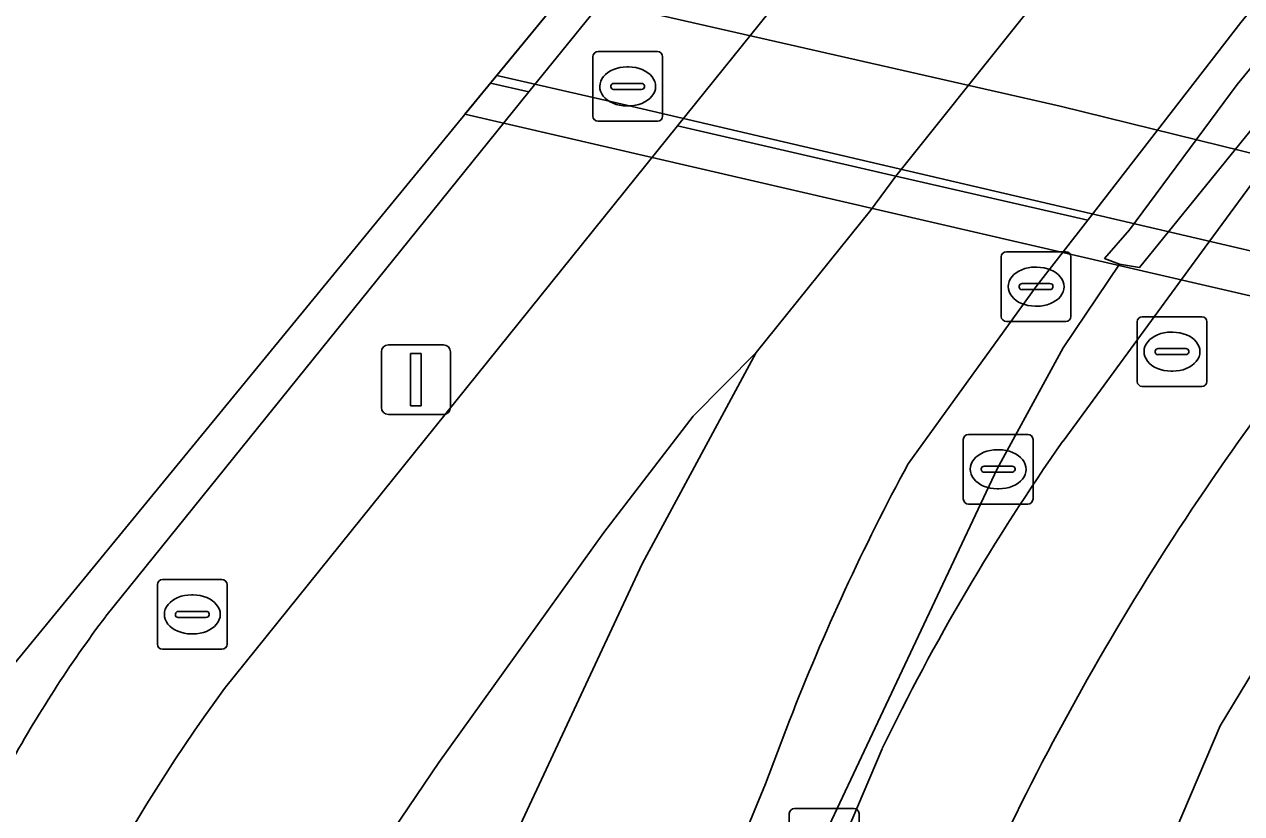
# Model space of a CAD drawing. Extents: x 160675 to 161153, y 383241 to 383714.
# Drawn here: x 160775.07 to 160792.54, y 383672.36 to 383683.68 of the extents above; entities that cross this region are included whole.
import ezdxf

# ---------------------------------------------------------------- set-up
doc = ezdxf.new("R2010")
doc.units = 0
for name, color, linetype in [('IMGEO_Berm_gesloten', 7, 'Continuous'), ('IMGEO_Berm_open', 7, 'Continuous'), ('IMGEO_Erf', 7, 'Continuous'), ('IMGEO_Fietspad_open', 7, 'Continuous'), ('IMGEO_Geluidsscherm', 7, 'Continuous'), ('IMGEO_Kolk', 7, 'Continuous'), ('IMGEO_Lichtmast', 7, 'Continuous'), ('IMGEO_Muur', 7, 'Continuous'), ('IMGEO_Rijbaan_lokaal_gesloten', 7, 'Continuous'), ('IMGEO_Rioolput', 7, 'Continuous'), ('IMGEO_Spoorbaan_halfverhard', 7, 'Continuous'), ('IMGEO_Terreindeel_gesloten', 7, 'Continuous'), ('IMGEO_Voetpad_open', 7, 'Continuous')]:
    doc.layers.add(name, color=color, linetype=linetype)

msp = doc.modelspace()

# ---------------------------------------------------------------- linework, layer by layer
at = {"layer": 'IMGEO_Berm_gesloten'}
msp.add_lwpolyline([(160775.471, 383658.511), (160777.716, 383662.891), (160779.662, 383666.828), (160781.883, 383671.551), (160783.936, 383675.946), (160785.569, 383678.974), (160784.667, 383678.063), (160783.386, 383676.396), (160781.018, 383673.096), (160780.256, 383671.973), (160779.404, 383670.548), (160778.728, 383669.242), (160778.083, 383667.875), (160775.605, 383662.111), (160774.574, 383659.767)], dxfattribs=at)
at = {"layer": 'IMGEO_Berm_open'}
for points in [[(160807.262, 383713.479), (160807.044, 383713.211), (160805.67, 383711.517), (160804.602, 383710.201), (160801.036, 383705.805), (160799.976, 383704.498), (160797.987, 383702.047), (160796.932, 383700.746), (160793.797, 383696.882), (160792.742, 383695.58), (160790.789, 383693.173), (160789.738, 383691.878), (160786.073, 383687.36), (160785.014, 383686.054), (160783.727, 383684.468), (160782.31, 383682.713), (160776.238, 383675.192)], [(160777.944, 383674.157), (160784.44, 383682.225), (160785.891, 383684.026), (160787.161, 383685.589), (160788.222, 383686.894), (160791.876, 383691.389), (160792.937, 383692.695), (160794.894, 383695.102), (160795.951, 383696.403), (160799.09, 383700.264), (160800.146, 383701.564), (160802.153, 383704.033), (160803.215, 383705.34), (160806.806, 383709.758), (160807.876, 383711.073), (160809.296, 383712.821), (160809.533, 383713.113), (160807.262, 383713.479)], [(160776.164, 383651.255), (160785.603, 383670.04), (160789.029, 383677.308), (160789.974, 383679.042), (160790.781, 383680.241), (160790.569, 383680.326), (160790.927, 383680.736), (160792.473, 383682.818), (160793.599, 383684.194), (160794.667, 383685.497), (160798.345, 383689.99), (160799.413, 383691.294), (160801.363, 383693.675), (160802.433, 383694.983), (160805.608, 383698.86), (160806.681, 383700.171), (160808.724, 383702.666), (160809.805, 383703.986), (160813.433, 383708.427), (160814.505, 383709.742), (160816.06, 383711.651), (160816.356, 383712.013), (160815.557, 383712.141)], [(160815.557, 383712.141), (160815.273, 383711.787), (160813.754, 383709.892), (160812.698, 383708.575), (160809.124, 383704.116), (160808.608, 383703.473), (160808.055, 383702.793), (160806.03, 383700.305), (160804.962, 383698.993), (160801.806, 383695.115), (160800.742, 383693.806), (160798.804, 383691.425), (160797.742, 383690.12), (160794.083, 383685.624), (160793.021, 383684.319), (160792.524, 383683.708), (160790.326, 383680.874), (160789.586, 383679.921), (160787.751, 383677.381)], [(160789.972, 383677.705), (160792.014, 383680.487), (160792.678, 383681.392), (160793.555, 383682.396), (160792.984, 383682.55), (160791.419, 383680.624), (160791.07, 383680.195), (160790.781, 383680.241), (160789.974, 383679.042), (160789.029, 383677.308), (160785.603, 383670.04), (160776.164, 383651.255), (160777.706, 383650.559), (160787.378, 383673.294)], [(160786.048, 383673.696), (160785.878, 383673.243), (160785.705, 383672.791), (160784.937, 383670.937), (160784.09, 383669.134), (160783.061, 383667.115), (160775.307, 383651.641)]]:
    msp.add_lwpolyline(points, dxfattribs=at)
for centre, radius, start, end in [((160815.936, 383659.468), 31.729, 144.9159, 154.1666), ((160816.405, 383661.903), 32.567, 151.623, 158.7695), ((160790.698, 383664.313), 18.095, 143.0444, 151.2457), ((160797.366, 383659.856), 24.119, 143.6357, 162.5823)]:
    msp.add_arc(centre, radius, start, end, dxfattribs=at)
at = {"layer": 'IMGEO_Erf'}
msp.add_lwpolyline([(160821.258, 383669.861), (160818.905, 383670.275), (160818.194, 383670.4), (160816.143, 383670.777), (160814.002, 383671.171), (160813.198, 383671.319), (160811.282, 383671.687), (160808.964, 383672.132), (160808.21, 383672.277), (160806.355, 383672.648), (160804.096, 383673.1), (160803.229, 383673.273), (160801.373, 383673.659), (160799.847, 383673.977), (160798.73, 383674.21), (160798.257, 383674.308), (160794.699, 383675.078), (160793.292, 383675.382), (160792.226, 383673.622), (160780.104, 383645.169)], dxfattribs=at)
at = {"layer": 'IMGEO_Fietspad_open'}
for points in [[(160817.541, 383711.821), (160817.232, 383711.448), (160815.632, 383709.515), (160814.546, 383708.203), (160811.72, 383704.789), (160810.9, 383703.778), (160809.827, 383702.456), (160807.789, 383699.943), (160806.724, 383698.631), (160803.571, 383694.743), (160802.509, 383693.434), (160800.57, 383691.043), (160799.51, 383689.737), (160795.861, 383685.238), (160794.802, 383683.933), (160793.555, 383682.396), (160792.678, 383681.392), (160792.014, 383680.487), (160789.972, 383677.705)], [(160787.378, 383673.294), (160777.706, 383650.559), (160777.123, 383649.215)]]:
    msp.add_lwpolyline(points, dxfattribs=at)
for centre, radius, start, end in [((160824.086, 383655.197), 38.789, 140.2971, 156.2572), ((160815.936, 383659.468), 31.729, 144.9159, 154.1666)]:
    msp.add_arc(centre, radius, start, end, dxfattribs=at)
at = {"layer": 'IMGEO_Geluidsscherm'}
msp.add_lwpolyline([(160781.848, 383682.949), (160783.502, 383682.571), (160799.973, 383678.729)], dxfattribs=at)
at = {"layer": 'IMGEO_Kolk'}
for p, q in [((160789.16, 383680.42), (160790.012, 383680.42)), ((160789.085, 383679.494), (160789.085, 383680.346)), ((160789.573, 383680.2), (160789.598, 383680.2)), ((160790.086, 383680.346), (160790.086, 383679.494)), ((160789.344, 383679.914), (160789.344, 383679.926)), ((160789.782, 383679.877), (160789.384, 383679.877)), ((160789.387, 383679.963), (160789.785, 383679.963)), ((160789.828, 383679.926), (160789.828, 383679.914)), ((160789.596, 383679.64), (160789.571, 383679.64)), ((160790.012, 383679.42), (160789.16, 383679.42)), ((160788.616, 383677.801), (160789.468, 383677.801)), ((160788.541, 383676.875), (160788.541, 383677.727)), ((160789.029, 383677.581), (160789.054, 383677.581)), ((160789.542, 383677.727), (160789.542, 383676.875)), ((160788.8, 383677.295), (160788.8, 383677.307)), ((160789.238, 383677.258), (160788.84, 383677.258)), ((160788.843, 383677.344), (160789.241, 383677.344)), ((160789.284, 383677.307), (160789.284, 383677.295)), ((160789.052, 383677.021), (160789.027, 383677.021)), ((160789.468, 383676.801), (160788.616, 383676.801)), ((160786.045, 383671.51), (160786.045, 383672.362)), ((160786.12, 383672.436), (160786.972, 383672.436)), ((160787.046, 383672.362), (160787.046, 383671.51))]:
    msp.add_line(p, q, dxfattribs=at)
for points in [[(160789.16, 383680.42), (160790.012, 383680.42)], [(160789.085, 383679.494), (160789.085, 383680.346)], [(160790.086, 383680.346), (160790.086, 383679.494)], [(160790.012, 383679.42), (160789.16, 383679.42)], [(160788.616, 383677.801), (160789.468, 383677.801)], [(160788.541, 383676.875), (160788.541, 383677.727)], [(160789.542, 383677.727), (160789.542, 383676.875)], [(160789.468, 383676.801), (160788.616, 383676.801)], [(160786.045, 383671.51), (160786.045, 383672.362)], [(160786.12, 383672.436), (160786.972, 383672.436)], [(160787.046, 383672.362), (160787.046, 383671.51)]]:
    msp.add_lwpolyline(points, dxfattribs=at)
for centre, radius, start, end in [((160789.162, 383680.344), 0.0765, 91.552, 178.448), ((160789.162, 383680.344), 0.0765, 91.552, 178.448), ((160790.01, 383680.344), 0.0765, 1.552, 88.448), ((160790.01, 383680.344), 0.0765, 1.552, 88.448), ((160789.384, 383679.923), 0.0403, 85.8775, 175.7526), ((160789.381, 383679.913), 0.0366, 178.938, 274.7102), ((160789.785, 383679.92), 0.043, 264.8664, 352.4533), ((160789.789, 383679.925), 0.0386, 1.7309, 96.639), ((160789.162, 383679.496), 0.0765, 181.552, 268.448), ((160789.162, 383679.496), 0.0765, 181.552, 268.448), ((160790.01, 383679.496), 0.0765, 271.552, 358.448), ((160790.01, 383679.496), 0.0765, 271.552, 358.448), ((160788.618, 383677.725), 0.0765, 91.552, 178.448), ((160788.618, 383677.725), 0.0765, 91.552, 178.448), ((160789.466, 383677.725), 0.0765, 1.552, 88.448), ((160789.466, 383677.725), 0.0765, 1.552, 88.448), ((160788.84, 383677.304), 0.0403, 85.8775, 175.7526), ((160788.837, 383677.294), 0.0366, 178.938, 274.7102), ((160789.241, 383677.301), 0.043, 264.8664, 352.4533), ((160789.245, 383677.306), 0.0386, 1.7309, 96.639), ((160788.618, 383676.877), 0.0765, 181.552, 268.448), ((160788.618, 383676.877), 0.0765, 181.552, 268.448), ((160789.466, 383676.877), 0.0765, 271.552, 358.448), ((160789.466, 383676.877), 0.0765, 271.552, 358.448), ((160786.122, 383672.36), 0.0765, 91.552, 178.448), ((160786.122, 383672.36), 0.0765, 91.552, 178.448), ((160786.97, 383672.36), 0.0765, 1.552, 88.448), ((160786.97, 383672.36), 0.0765, 1.552, 88.448)]:
    msp.add_arc(centre, radius, start, end, dxfattribs=at)
for centre, major_axis, ratio, start_param, end_param in [((160789.572, 383679.92), (-0.387, 0.002), 0.722429, 4.712389, 7.853982), ((160789.597, 383679.92), (-0.39, 0.002), 0.717154, 1.570796, 4.712389), ((160789.028, 383677.301), (-0.387, 0.002), 0.722429, 4.712389, 7.853982), ((160789.053, 383677.301), (-0.39, 0.002), 0.717154, 1.570796, 4.712389)]:
    msp.add_ellipse(centre, major_axis=major_axis, ratio=ratio, start_param=start_param, end_param=end_param, dxfattribs=at)
at = {"layer": 'IMGEO_Lichtmast'}
for p, q in [((160780.193, 383678.186), (160780.193, 383678.986)), ((160780.193, 383678.986), (160780.193, 383678.186)), ((160780.293, 383679.086), (160781.083, 383679.086)), ((160781.083, 383679.086), (160780.293, 383679.086)), ((160781.183, 383678.986), (160781.183, 383678.186)), ((160781.183, 383678.186), (160781.183, 383678.986)), ((160781.083, 383678.086), (160780.293, 383678.086)), ((160780.293, 383678.086), (160781.083, 383678.086))]:
    msp.add_line(p, q, dxfattribs=at)
msp.add_lwpolyline([(160780.613, 383678.961), (160780.763, 383678.961), (160780.763, 383678.211), (160780.613, 383678.211), (160780.613, 383678.961)], dxfattribs=at)
for centre, start, end in [((160780.293, 383678.986), 90, 180), ((160780.293, 383678.986), 90, 180), ((160781.083, 383678.986), 0, 90), ((160781.083, 383678.986), 360, 90), ((160780.293, 383678.186), 180, 270), ((160780.293, 383678.186), 180, 270), ((160781.083, 383678.186), 270, 0), ((160781.083, 383678.186), 270, 0)]:
    msp.add_arc(centre, 0.1, start, end, dxfattribs=at)
at = {"layer": 'IMGEO_Muur'}
for points in [[(160793.599, 383684.194), (160792.473, 383682.818), (160790.927, 383680.736), (160790.569, 383680.326), (160790.781, 383680.241), (160791.07, 383680.195), (160791.419, 383680.624), (160792.984, 383682.55), (160794.212, 383684.061)], [(160790.781, 383680.241), (160789.974, 383679.042), (160789.029, 383677.308), (160785.603, 383670.04), (160776.164, 383651.255)]]:
    msp.add_lwpolyline(points, dxfattribs=at)
at = {"layer": 'IMGEO_Rijbaan_lokaal_gesloten'}
for points in [[(160807.262, 383713.479), (160805.62, 383713.744), (160782.938, 383684.277), (160781.758, 383682.84), (160782.31, 383682.713), (160783.727, 383684.468), (160785.014, 383686.054), (160786.073, 383687.36), (160789.738, 383691.878), (160790.789, 383693.173), (160792.742, 383695.58), (160793.797, 383696.882), (160796.932, 383700.746), (160797.987, 383702.047), (160799.976, 383704.498), (160801.036, 383705.805), (160804.602, 383710.201), (160805.67, 383711.517), (160807.044, 383713.211), (160807.262, 383713.479)], [(160776.238, 383675.192), (160782.31, 383682.713), (160781.758, 383682.84), (160751.25, 383645.665)], [(160785.569, 383678.974), (160787.209, 383681.011), (160787.574, 383681.506), (160784.44, 383682.225), (160777.944, 383674.157)], [(160787.751, 383677.381), (160789.586, 383679.921), (160790.326, 383680.874), (160787.574, 383681.506), (160787.209, 383681.011), (160785.569, 383678.974), (160783.936, 383675.946), (160781.883, 383671.551), (160779.662, 383666.828), (160777.716, 383662.891), (160775.471, 383658.511)], [(160760.656, 383641.478), (160760.048, 383640.58), (160762.725, 383639.11), (160763.487, 383640.108), (160764.119, 383641.027), (160766.955, 383645.605), (160768.336, 383647.924), (160769.881, 383650.522), (160771.781, 383654.089), (160772.842, 383656.172), (160774.574, 383659.767), (160775.605, 383662.111), (160778.083, 383667.875), (160778.728, 383669.242), (160779.404, 383670.548), (160780.256, 383671.973), (160781.018, 383673.096), (160783.386, 383676.396), (160784.667, 383678.063), (160785.569, 383678.974)], [(160783.061, 383667.115), (160784.09, 383669.134), (160784.937, 383670.937), (160785.705, 383672.791), (160785.878, 383673.243), (160786.048, 383673.696)]]:
    msp.add_lwpolyline(points, dxfattribs=at)
for points in [[(160809.533, 383713.113), (160809.296, 383712.821), (160807.876, 383711.073), (160806.806, 383709.758), (160803.215, 383705.34), (160802.153, 383704.033), (160800.146, 383701.564), (160799.09, 383700.264), (160795.951, 383696.403), (160794.894, 383695.102), (160792.937, 383692.695), (160791.876, 383691.389), (160788.222, 383686.894), (160787.161, 383685.589), (160785.891, 383684.026), (160784.44, 383682.225), (160787.574, 383681.506), (160794.498, 383690.168), (160804.971, 383703.041), (160812.48, 383712.271), (160812.744, 383712.595)], [(160812.744, 383712.595), (160812.48, 383712.271), (160804.971, 383703.041), (160794.498, 383690.168), (160787.574, 383681.506), (160790.326, 383680.874), (160792.524, 383683.708), (160793.021, 383684.319), (160794.083, 383685.624), (160797.742, 383690.12), (160798.804, 383691.425), (160800.742, 383693.806), (160801.806, 383695.115), (160804.962, 383698.993), (160806.03, 383700.305), (160808.055, 383702.793), (160808.608, 383703.473), (160809.124, 383704.116), (160812.698, 383708.575), (160813.754, 383709.892), (160815.273, 383711.787), (160815.557, 383712.141)]]:
    msp.add_lwpolyline(points, close=True, dxfattribs=at)
for centre, radius, start, end in [((160816.405, 383661.903), 32.567, 151.623, 158.7695), ((160790.698, 383664.313), 18.095, 143.0444, 151.2457), ((160797.366, 383659.856), 24.119, 143.6357, 162.5823)]:
    msp.add_arc(centre, radius, start, end, dxfattribs=at)
at = {"layer": 'IMGEO_Rioolput'}
for p, q in [((160783.226, 383682.366), (160783.226, 383683.218)), ((160783.301, 383683.292), (160784.153, 383683.292)), ((160784.227, 383683.218), (160784.227, 383682.366)), ((160783.714, 383683.072), (160783.739, 383683.072)), ((160783.528, 383682.835), (160783.926, 383682.835)), ((160783.485, 383682.786), (160783.485, 383682.798)), ((160783.923, 383682.749), (160783.525, 383682.749)), ((160783.969, 383682.798), (160783.969, 383682.786)), ((160783.737, 383682.512), (160783.712, 383682.512)), ((160784.153, 383682.292), (160783.301, 383682.292)), ((160791.11, 383679.488), (160791.962, 383679.488)), ((160791.035, 383678.562), (160791.035, 383679.414)), ((160792.036, 383679.414), (160792.036, 383678.562)), ((160791.523, 383679.268), (160791.548, 383679.268)), ((160791.294, 383678.982), (160791.294, 383678.994)), ((160791.337, 383679.031), (160791.735, 383679.031)), ((160791.778, 383678.994), (160791.778, 383678.982)), ((160791.732, 383678.945), (160791.334, 383678.945)), ((160791.546, 383678.708), (160791.521, 383678.708)), ((160791.962, 383678.488), (160791.11, 383678.488)), ((160776.979, 383674.794), (160776.979, 383675.646)), ((160777.054, 383675.72), (160777.906, 383675.72)), ((160777.98, 383675.646), (160777.98, 383674.794)), ((160777.467, 383675.5), (160777.492, 383675.5)), ((160777.238, 383675.214), (160777.238, 383675.226)), ((160777.676, 383675.177), (160777.278, 383675.177)), ((160777.281, 383675.263), (160777.679, 383675.263)), ((160777.722, 383675.226), (160777.722, 383675.214)), ((160777.49, 383674.94), (160777.465, 383674.94)), ((160777.906, 383674.72), (160777.054, 383674.72))]:
    msp.add_line(p, q, dxfattribs=at)
for points in [[(160783.226, 383682.366), (160783.226, 383683.218)], [(160783.301, 383683.292), (160784.153, 383683.292)], [(160784.227, 383683.218), (160784.227, 383682.366)], [(160784.153, 383682.292), (160783.301, 383682.292)], [(160791.11, 383679.488), (160791.962, 383679.488)], [(160791.035, 383678.562), (160791.035, 383679.414)], [(160792.036, 383679.414), (160792.036, 383678.562)], [(160791.962, 383678.488), (160791.11, 383678.488)], [(160776.979, 383674.794), (160776.979, 383675.646)], [(160777.054, 383675.72), (160777.906, 383675.72)], [(160777.98, 383675.646), (160777.98, 383674.794)], [(160777.906, 383674.72), (160777.054, 383674.72)]]:
    msp.add_lwpolyline(points, dxfattribs=at)
for centre, radius, start, end in [((160783.303, 383683.216), 0.0765, 91.552, 178.448), ((160783.303, 383683.216), 0.0765, 91.552, 178.448), ((160784.151, 383683.216), 0.0765, 1.552, 88.448), ((160784.151, 383683.216), 0.0765, 1.552, 88.448), ((160783.525, 383682.795), 0.0403, 85.8775, 175.7526), ((160783.93, 383682.797), 0.0386, 1.7309, 96.639), ((160783.522, 383682.785), 0.0366, 178.938, 274.7102), ((160783.926, 383682.792), 0.043, 264.8664, 352.4533), ((160783.303, 383682.368), 0.0765, 181.552, 268.448), ((160783.303, 383682.368), 0.0765, 181.552, 268.448), ((160784.151, 383682.368), 0.0765, 271.552, 358.448), ((160784.151, 383682.368), 0.0765, 271.552, 358.448), ((160791.112, 383679.412), 0.0765, 91.552, 178.448), ((160791.112, 383679.412), 0.0765, 91.552, 178.448), ((160791.96, 383679.412), 0.0765, 1.552, 88.448), ((160791.96, 383679.412), 0.0765, 1.552, 88.448), ((160791.334, 383678.991), 0.0403, 85.8775, 175.7526), ((160791.331, 383678.981), 0.0366, 178.938, 274.7102), ((160791.735, 383678.988), 0.043, 264.8664, 352.4533), ((160791.739, 383678.993), 0.0386, 1.7309, 96.639), ((160791.112, 383678.564), 0.0765, 181.552, 268.448), ((160791.112, 383678.564), 0.0765, 181.552, 268.448), ((160791.96, 383678.564), 0.0765, 271.552, 358.448), ((160791.96, 383678.564), 0.0765, 271.552, 358.448), ((160777.056, 383675.644), 0.0765, 91.552, 178.448), ((160777.056, 383675.644), 0.0765, 91.552, 178.448), ((160777.904, 383675.644), 0.0765, 1.552, 88.448), ((160777.904, 383675.644), 0.0765, 1.552, 88.448), ((160777.278, 383675.223), 0.0403, 85.8775, 175.7526), ((160777.275, 383675.213), 0.0366, 178.938, 274.7102), ((160777.679, 383675.22), 0.043, 264.8664, 352.4533), ((160777.683, 383675.225), 0.0386, 1.7309, 96.639), ((160777.056, 383674.796), 0.0765, 181.552, 268.448), ((160777.056, 383674.796), 0.0765, 181.552, 268.448), ((160777.904, 383674.796), 0.0765, 271.552, 358.448), ((160777.904, 383674.796), 0.0765, 271.552, 358.448)]:
    msp.add_arc(centre, radius, start, end, dxfattribs=at)
for centre, major_axis, ratio, start_param, end_param in [((160783.713, 383682.792), (-0.387, 0.002), 0.722429, 4.712389, 7.853982), ((160783.738, 383682.792), (-0.39, 0.002), 0.717154, 1.570796, 4.712389), ((160791.522, 383678.988), (-0.387, 0.002), 0.722429, 4.712389, 7.853982), ((160791.547, 383678.988), (-0.39, 0.002), 0.717154, 1.570796, 4.712389), ((160777.466, 383675.22), (-0.387, 0.002), 0.722429, 4.712389, 7.853982), ((160777.491, 383675.22), (-0.39, 0.002), 0.717154, 1.570796, 4.712389)]:
    msp.add_ellipse(centre, major_axis=major_axis, ratio=ratio, start_param=start_param, end_param=end_param, dxfattribs=at)
at = {"layer": 'IMGEO_Spoorbaan_halfverhard'}
msp.add_lwpolyline([(160821.504, 383711.182), (160819.947, 383711.433), (160819.524, 383711.48), (160819.125, 383711.566), (160805.62, 383713.744), (160782.938, 383684.277), (160782.817, 383684.13), (160789.932, 383682.507), (160794.531, 383681.378), (160796.743, 383680.703)], close=True, dxfattribs=at)
at = {"layer": 'IMGEO_Terreindeel_gesloten'}
msp.add_lwpolyline([(160782.817, 383684.13), (160781.392, 383682.394), (160795.471, 383679.137), (160796.743, 383680.703), (160794.531, 383681.378), (160789.932, 383682.507)], close=True, dxfattribs=at)
at = {"layer": 'IMGEO_Voetpad_open'}
msp.add_lwpolyline([(160770.329, 383632.9), (160774.063, 383630.917), (160773.927, 383631.159), (160773.215, 383632.428), (160773.203, 383634.017), (160779.581, 383644.323), (160780.104, 383645.169), (160792.226, 383673.622), (160793.292, 383675.382), (160793.671, 383676.007), (160795.853, 383679.607), (160798.684, 383683.092), (160799.746, 383684.399), (160803.399, 383688.896), (160804.46, 383690.202), (160806.417, 383692.611), (160807.48, 383693.92), (160810.651, 383697.823), (160811.718, 383699.136), (160813.8, 383701.699), (160814.874, 383703.022), (160818.447, 383707.42), (160819.524, 383708.746), (160821.167, 383710.768)], dxfattribs=at)
msp.add_arc((160824.086, 383655.197), 38.789, 140.2971, 156.2572, dxfattribs=at)

doc.saveas('drawing.dxf')
